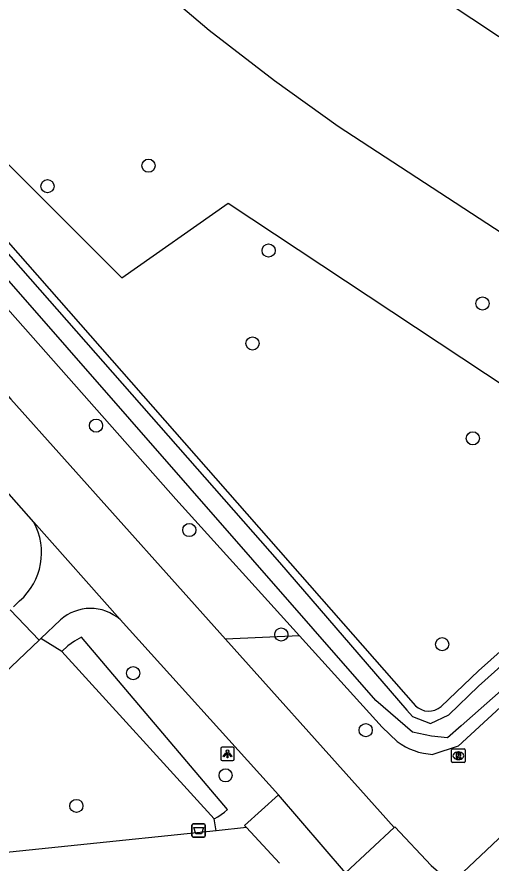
# Model space of a CAD drawing. Extents: x 157466 to 158888, y 383063 to 384677.
# Drawn here: x 158263.6 to 158298.8, y 384188.2 to 384251 of the extents above; entities that cross this region are included whole.
import ezdxf

# ---------------------------------------------------------------- set-up
doc = ezdxf.new("R2010")
doc.units = 0
for name, color, linetype in [('IMGEO_Afvalbak', 7, 'Continuous'), ('IMGEO_Berm_groen', 7, 'Continuous'), ('IMGEO_Boom', 7, 'Continuous'), ('IMGEO_Groenvoorziening', 7, 'Continuous'), ('IMGEO_Lichtpunt', 7, 'Continuous'), ('IMGEO_Loofbos', 7, 'Continuous'), ('IMGEO_Rijbaan_lokaal_gesloten', 7, 'Continuous'), ('IMGEO_Rijbaan_lokaal_open', 7, 'Continuous'), ('IMGEO_Rioolput', 7, 'Continuous'), ('IMGEO_Voetpad_halfverhard', 7, 'Continuous'), ('IMGEO_Voetpad_open', 7, 'Continuous'), ('IMGEO_Waterloop', 7, 'Continuous')]:
    doc.layers.add(name, color=color, linetype=linetype)

msp = doc.modelspace()

# ---------------------------------------------------------------- linework, layer by layer
at = {"layer": 'IMGEO_Afvalbak'}
for p, q in [((158276.624, 384190.188), (158276.624, 384190.988)), ((158276.624, 384190.988), (158276.624, 384190.188)), ((158276.724, 384191.088), (158277.514, 384191.088)), ((158277.514, 384191.088), (158276.724, 384191.088)), ((158277.614, 384190.988), (158277.614, 384190.188)), ((158277.614, 384190.188), (158277.614, 384190.988)), ((158277.514, 384190.088), (158276.724, 384190.088)), ((158276.724, 384190.088), (158277.514, 384190.088))]:
    msp.add_line(p, q, dxfattribs=at)
msp.add_lwpolyline([(158276.767, 384190.802), (158277.471, 384190.802), (158277.322, 384190.332), (158276.916, 384190.332), (158276.767, 384190.802)], dxfattribs=at)
for centre, start, end in [((158276.724, 384190.988), 90, 180), ((158276.724, 384190.988), 90, 180), ((158277.514, 384190.988), 0, 90), ((158277.514, 384190.988), 360, 90), ((158276.724, 384190.188), 180, 270), ((158276.724, 384190.188), 180, 270), ((158277.514, 384190.188), 270, 0), ((158277.514, 384190.188), 270, 0)]:
    msp.add_arc(centre, 0.1, start, end, dxfattribs=at)
at = {"layer": 'IMGEO_Berm_groen'}
for points in [[(158329.421, 384233.948), (158327.233, 384235.438), (158324.481, 384233.235), (158305.396, 384245.54), (158273.484, 384266.687), (158258.694, 384277.157), (158247.321, 384284.734), (158227.57, 384297.507)], [(158284.608, 384205.032), (158275.421, 384215.183), (158243.795, 384250.901), (158226.524, 384270.084), (158215.28, 384282.033), (158214.709, 384282.591)], [(158266.946, 384203.883), (158265.395, 384204.825)], [(158284.608, 384205.032), (158279.121, 384204.787)], [(158278.421, 384190.569), (158278.279, 384191.462)]]:
    msp.add_lwpolyline(points, dxfattribs=at)
at = {"layer": 'IMGEO_Boom'}
for centre in [(158273.399, 384239.929), (158265.888, 384238.407), (158282.315, 384233.631), (158298.197, 384229.701), (158281.116, 384226.739), (158269.499, 384220.637), (158297.478, 384219.694), (158276.423, 384212.888), (158283.258, 384205.127), (158295.204, 384204.41), (158272.258, 384202.259), (158289.526, 384198.029), (158279.12, 384194.676), (158268.037, 384192.408)]:
    msp.add_circle(centre, 0.489, dxfattribs=at)
at = {"layer": 'IMGEO_Groenvoorziening'}
for points in [[(158242.538, 384257.494), (158293.217, 384199.848)], [(158322.08, 384221.251), (158320.849, 384219.55), (158319.799, 384218.653), (158318.244, 384216.931), (158304.884, 384204.651), (158296.385, 384196.839), (158294.517, 384196.231)], [(158295.127, 384199.784), (158297.912, 384202.425), (158312.334, 384215.304)], [(158291.865, 384197.191), (158290.738, 384198.258), (158284.608, 384205.032)]]:
    msp.add_lwpolyline(points, dxfattribs=at)
for centre, radius, start, end in [((158294.207, 384200.86), 1.415, 225.62189, 310.53983), ((158294.779, 384201.098), 4.874, 233.2825, 266.9179)]:
    msp.add_arc(centre, radius, start, end, dxfattribs=at)
at = {"layer": 'IMGEO_Lichtpunt'}
for p, q in [((158278.765, 384196.677), (158278.765, 384195.87)), ((158278.765, 384196.677), (158278.765, 384195.87)), ((158279.667, 384196.772), (158278.859, 384196.772)), ((158279.667, 384196.772), (158278.859, 384196.772)), ((158279.761, 384195.87), (158279.761, 384196.677)), ((158279.761, 384195.87), (158279.761, 384196.677)), ((158278.859, 384195.776), (158279.667, 384195.776)), ((158278.859, 384195.776), (158279.667, 384195.776))]:
    msp.add_line(p, q, dxfattribs=at)
for points in [[(158279.139, 384196.341), (158279.178, 384196.313), (158278.99, 384196.051), (158278.952, 384196.078), (158279.139, 384196.341)], [(158279.241, 384196.293), (158279.288, 384196.293), (158279.288, 384195.971), (158279.241, 384195.971), (158279.241, 384196.293)], [(158279.351, 384196.313), (158279.389, 384196.34), (158279.576, 384196.078), (158279.537, 384196.05), (158279.351, 384196.313)]]:
    msp.add_lwpolyline(points, dxfattribs=at)
msp.add_circle((158279.264, 384196.475), 0.0994, dxfattribs=at)
for centre, start, end in [((158278.859, 384196.677), 90, 180), ((158278.859, 384196.677), 90, 180), ((158279.667, 384196.677), 0, 90), ((158279.667, 384196.677), 0, 90), ((158278.859, 384195.87), 180, 270), ((158278.859, 384195.87), 180, 270), ((158279.667, 384195.87), 270, 0), ((158279.667, 384195.87), 270, 360)]:
    msp.add_arc(centre, 0.0946, start, end, dxfattribs=at)
at = {"layer": 'IMGEO_Loofbos'}
for points in [[(158155.944, 384335.521), (158196.082, 384309.317), (158201.937, 384305.244), (158205.526, 384302.48), (158219.581, 384289.71), (158238.811, 384269.595), (158246.294, 384274.489), (158250.955, 384270.066), (158255.977, 384265.301), (158246.263, 384256.75), (158253.01, 384250), (158271.404, 384231.597), (158279.323, 384237.162), (158312.334, 384215.304)], [(158223.567, 384291.777), (158224.934, 384290.882), (158236.123, 384283.894), (158250.289, 384274.092), (158252.795, 384271.752), (158258.406, 384266.512), (158277.893, 384250), (158282.752, 384246.264), (158287.484, 384242.87), (158302.003, 384233.378), (158305.336, 384231.45), (158311.215, 384228.392), (158317.343, 384225.871), (158323.673, 384223.907), (158323.916, 384223.844)]]:
    msp.add_lwpolyline(points, dxfattribs=at)
at = {"layer": 'IMGEO_Rijbaan_lokaal_gesloten'}
for points in [[(158224.557, 384266.133), (158234.691, 384254.879), (158239.084, 384250), (158263.171, 384222.609), (158279.121, 384204.787)], [(158264.87, 384213.48), (158238.774, 384243.034)], [(158271.28, 384206.24), (158264.87, 384213.48)], [(158283.044, 384193.226), (158271.28, 384206.24)], [(158279.121, 384204.787), (158289.143, 384193.59), (158291.628, 384190.813)], [(158288.015, 384187.452), (158283.044, 384193.226)], [(158291.628, 384190.813), (158288.015, 384187.452)]]:
    msp.add_lwpolyline(points, dxfattribs=at)
at = {"layer": 'IMGEO_Rijbaan_lokaal_open'}
msp.add_lwpolyline([(158291.628, 384190.813), (158291.684, 384190.865), (158294.393, 384187.993), (158295.91, 384186.683)], dxfattribs=at)
at = {"layer": 'IMGEO_Rioolput'}
for p, q in [((158295.908, 384195.708), (158295.908, 384196.56)), ((158295.983, 384196.634), (158296.835, 384196.634)), ((158296.396, 384196.414), (158296.421, 384196.414)), ((158296.909, 384196.56), (158296.909, 384195.708)), ((158296.419, 384195.854), (158296.394, 384195.854)), ((158296.835, 384195.634), (158295.983, 384195.634))]:
    msp.add_line(p, q, dxfattribs=at)
for points in [[(158295.908, 384195.708), (158295.908, 384196.56)], [(158295.983, 384196.634), (158296.835, 384196.634)], [(158296.909, 384196.56), (158296.909, 384195.708)], [(158296.497, 384196.332), (158296.245, 384196.334), (158296.245, 384195.934)], [(158296.245, 384195.934), (158296.369, 384195.934), (158296.369, 384196.096), (158296.38, 384196.096)], [(158296.423, 384196.253), (158296.369, 384196.253), (158296.369, 384196.172)], [(158296.369, 384196.172), (158296.421, 384196.172)], [(158296.427, 384196.067), (158296.498, 384195.934), (158296.638, 384195.934), (158296.573, 384196.06)], [(158296.835, 384195.634), (158295.983, 384195.634)]]:
    msp.add_lwpolyline(points, dxfattribs=at)
for centre, radius, start, end in [((158295.985, 384196.558), 0.0765, 91.55205, 178.44795), ((158295.985, 384196.558), 0.0765, 91.55205, 178.44795), ((158296.833, 384196.558), 0.0765, 1.55205, 88.44795), ((158296.833, 384196.558), 0.0765, 1.55205, 88.44795), ((158296.379, 384196.043), 0.0533, 26.02933, 88.69889), ((158296.405, 384196.361), 0.19, 274.7715, 282.96867), ((158296.429, 384196.157), 0.0964, 77.00612, 93.18647), ((158296.443, 384196.214), 0.0378, 276.66336, 79.67722), ((158296.496, 384196.222), 0.109, 350.36119, 89.41601), ((158296.494, 384196.222), 0.112, 277.58423, 350.98172), ((158296.478, 384196.007), 0.108, 29.51342, 73.79051), ((158295.985, 384195.71), 0.0765, 181.55205, 268.44795), ((158295.985, 384195.71), 0.0765, 181.55205, 268.44795), ((158296.833, 384195.71), 0.0765, 271.55205, 358.44795), ((158296.833, 384195.71), 0.0765, 271.55205, 358.44795)]:
    msp.add_arc(centre, radius, start, end, dxfattribs=at)
for centre, major_axis, ratio, start_param, end_param in [((158296.395, 384196.134), (-0.387, 0.002), 0.722429, 4.712389, 7.853982), ((158296.42, 384196.134), (-0.39, 0.002), 0.717154, 1.570796, 4.712389)]:
    msp.add_ellipse(centre, major_axis=major_axis, ratio=ratio, start_param=start_param, end_param=end_param, dxfattribs=at)
at = {"layer": 'IMGEO_Voetpad_halfverhard'}
for points in [[(158278.421, 384190.569), (158256.358, 384188.288), (158252.416, 384192.554), (158259.085, 384198.859), (158265.273, 384204.709)], [(158280.663, 384190.801), (158278.421, 384190.569)]]:
    msp.add_lwpolyline(points, dxfattribs=at)
at = {"layer": 'IMGEO_Voetpad_open'}
for points in [[(158263.364, 384207.193), (158263.822, 384207.626)], [(158265.273, 384204.709), (158263.132, 384206.974)], [(158266.866, 384206.215), (158265.395, 384204.825)], [(158265.395, 384204.825), (158265.273, 384204.709)], [(158295.91, 384186.683), (158306.323, 384196.495), (158309.09, 384193.47)], [(158280.663, 384190.801), (158280.521, 384190.955), (158283.044, 384193.226)], [(158283.112, 384188.147), (158280.663, 384190.801)]]:
    msp.add_lwpolyline(points, dxfattribs=at)
for centre, radius, start, end in [((158260.72, 384211.202), 4.734, 310.93809, 28.76243), ((158269.087, 384203.746), 3.321, 48.67276, 131.97626)]:
    msp.add_arc(centre, radius, start, end, dxfattribs=at)
at = {"layer": 'IMGEO_Waterloop'}
for points in [[(158312.475, 384212.35), (158296.615, 384198.358), (158295.596, 384197.466), (158294.407, 384197.594), (158293.006, 384197.891), (158290.288, 384200.227), (158258.187, 384236.872), (158254.981, 384240.396), (158227.889, 384270.078), (158216.254, 384283.156), (158200.543, 384297.764), (158190.437, 384305.917), (158168.017, 384320.948), (158140.204, 384339.717), (158094.344, 384367.106), (158046.53, 384392.328), (158004.747, 384413.135), (157966.276, 384430.375), (157905.469, 384452.965), (157878.208, 384463.411), (157849.758, 384474.112)], [(158081.796, 384376.033), (158118.993, 384354.462), (158141.414, 384340.619), (158178.526, 384315.991), (158199.46, 384300.874), (158213.303, 384287.965), (158229.906, 384270.513), (158238.632, 384260.81), (158246.87, 384268.135), (158249.206, 384266.989), (158249.291, 384266.055), (158240.989, 384258.22), (158248.781, 384249.112), (158260.458, 384236.246), (158283.112, 384210.471), (158292.581, 384199.515), (158293.006, 384199.048), (158294.344, 384198.517), (158295.702, 384199.176), (158297.911, 384201.299), (158317.741, 384219.059)], [(158278.279, 384191.462), (158278.547, 384191.601), (158278.802, 384191.763), (158279.042, 384191.945), (158279.267, 384192.147), (158268.41, 384204.946), (158267.89, 384204.638), (158267.4, 384204.282), (158266.946, 384203.883)], [(158278.279, 384191.462), (158266.946, 384203.883)]]:
    msp.add_lwpolyline(points, dxfattribs=at)

doc.saveas('drawing.dxf')
